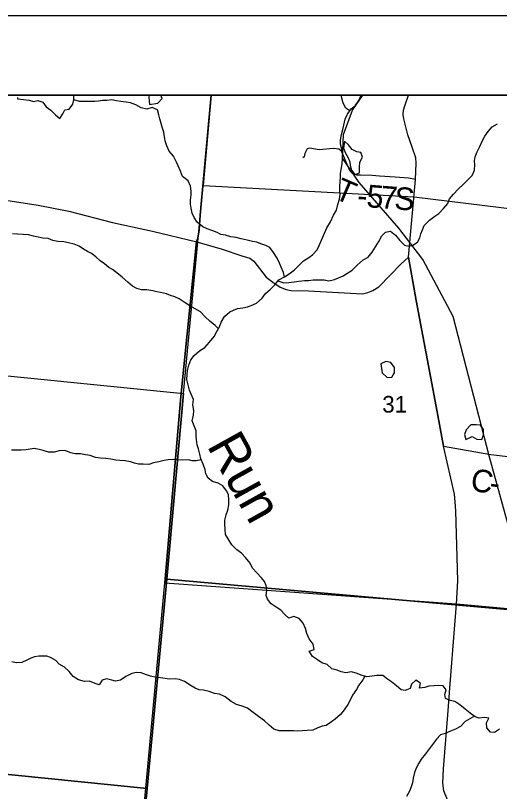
# Model space of a CAD drawing. Extents: x 0 to 42, y 0 to 22.
# Drawn here: x 5.201 to 5.808, y 20.025 to 21 of the extents above; entities that cross this region are included whole.
import ezdxf

# ---------------------------------------------------------------- set-up
doc = ezdxf.new("R2010")
doc.units = 0
for name, color, linetype in [('GM_X_County_Road', 7, 'Continuous'), ('GM_X_County_Road_Text', 7, 'Continuous'), ('GM_X_Minor_Lake', 7, 'Continuous'), ('GM_X_Minor_River', 7, 'Continuous'), ('GM_X_Minor_River_Text', 7, 'Continuous'), ('GM_X_Rail_Line', 7, 'Continuous'), ('GM_X_Section', 7, 'Continuous'), ('GM_X_Section_Text', 7, 'Continuous'), ('GM_X_State_Route', 7, 'Continuous'), ('GM_X_Township', 7, 'Continuous'), ('GM_X_Township_Road', 7, 'Continuous'), ('GM_X_Township_Road_Text', 7, 'Continuous'), ('GM_X_Unincorporated', 7, 'Continuous'), ('SH_Cut_Line', 7, 'Continuous'), ('SH_Data', 7, 'Continuous')]:
    doc.layers.add(name, color=color, linetype=linetype)

msp = doc.modelspace()

# ---------------------------------------------------------------- linework, layer by layer
at = {"layer": 'GM_X_County_Road'}
for points in [[(4.92508, 20.7791), (4.96621, 20.77958), (5.01, 20.78181), (5.03721, 20.78514), (5.05022, 20.78574), (5.0608, 20.78544), (5.15298, 20.77321), (5.22915, 20.76159), (5.26766, 20.75423), (5.32259, 20.74006), (5.37271, 20.72902), (5.42823, 20.71576)], [(5.42823, 20.71576), (5.46008, 20.7063), (5.48513, 20.6981), (5.49512, 20.69495), (5.50005, 20.6912), (5.51546, 20.67106), (5.52375, 20.66493), (5.53294, 20.65866), (5.54065, 20.65585), (5.54679, 20.65445), (5.5687, 20.65392), (5.63655, 20.65042), (5.64321, 20.65182), (5.64952, 20.65463), (5.65706, 20.65918), (5.68476, 20.68733), (5.69425, 20.69612)], [(5.69425, 20.69612), (5.70378, 20.64169), (5.72882, 20.50859), (5.73819, 20.45868)], [(5.73819, 20.45868), (5.79753, 20.4484), (5.85498, 20.44148), (5.9336, 20.43163), (5.95217, 20.4282), (5.97329, 20.42514), (6.00223, 20.42207), (6.02471, 20.42037), (6.04208, 20.4173), (6.08124, 20.40674), (6.10713, 20.40061), (6.13062, 20.39584), (6.15753, 20.39039), (6.17967, 20.38494), (6.19465, 20.38188), (6.21031, 20.372), (6.23075, 20.36109), (6.23994, 20.35428), (6.25016, 20.34338), (6.31395, 20.28772), (6.3502, 20.25715)]]:
    msp.add_lwpolyline(points, dxfattribs=at)
at = {"layer": 'GM_X_Minor_Lake'}
msp.add_line((5.27387, 20.89386), (5.27389, 20.9), dxfattribs=at)
for points in [[(5.36872, 20.9), (5.3683, 20.89733), (5.36897, 20.88832)], [(5.36897, 20.88832), (5.37962, 20.88991), (5.38494, 20.89557), (5.38319, 20.9)], [(5.20324, 20.89701), (5.20329, 20.89542), (5.21067, 20.89463), (5.21805, 20.89347), (5.22315, 20.89194), (5.22864, 20.89306), (5.23507, 20.89114), (5.23921, 20.88506), (5.24506, 20.88087), (5.25109, 20.87517), (5.25638, 20.87079), (5.26018, 20.87646), (5.26285, 20.88138), (5.26815, 20.8825), (5.2729, 20.88874), (5.27387, 20.89386)], [(5.61393, 20.8421), (5.61274, 20.83341), (5.61518, 20.82715), (5.61856, 20.82126), (5.62044, 20.81633), (5.62118, 20.8114), (5.62267, 20.80551), (5.627, 20.80019), (5.63061, 20.80158)], [(5.63061, 20.80158), (5.63288, 20.80245), (5.63252, 20.80908), (5.6333, 20.81553), (5.63635, 20.82215), (5.63429, 20.82803), (5.62937, 20.82881), (5.62333, 20.83167), (5.619, 20.83737), (5.61393, 20.8421)], [(5.67517, 20.5484), (5.67685, 20.55096), (5.67668, 20.5576), (5.67198, 20.56387), (5.66593, 20.56502), (5.65967, 20.56239)], [(5.65967, 20.56239), (5.66114, 20.55082), (5.66737, 20.54511), (5.67324, 20.54547), (5.67517, 20.5484)], [(5.77451, 20.48562), (5.77256, 20.48563), (5.76686, 20.47939), (5.76438, 20.47333), (5.76644, 20.46707), (5.7744, 20.47102)], [(5.7744, 20.47102), (5.78007, 20.4674), (5.78631, 20.46719), (5.78841, 20.47306), (5.78843, 20.47989), (5.78467, 20.48521), (5.77937, 20.4856), (5.77451, 20.48562)]]:
    msp.add_lwpolyline(points, dxfattribs=at)
at = {"layer": 'GM_X_Minor_River'}
for points in [[(5.43203, 20.44882), (5.43054, 20.45546), (5.42885, 20.46059), (5.42793, 20.46703), (5.42775, 20.47196), (5.4274, 20.47803), (5.42496, 20.48448), (5.42271, 20.49056), (5.42406, 20.49776), (5.42446, 20.50382), (5.42354, 20.51065), (5.42432, 20.51728), (5.42131, 20.52431), (5.41906, 20.52924), (5.41757, 20.53588), (5.4157, 20.54271), (5.4161, 20.54897), (5.41687, 20.5537), (5.41822, 20.56052), (5.42108, 20.56715), (5.42508, 20.57282), (5.43172, 20.57849), (5.43835, 20.58283), (5.44424, 20.58944), (5.45032, 20.59643), (5.45375, 20.60287), (5.4568, 20.60892), (5.45909, 20.61479), (5.46328, 20.62179), (5.46992, 20.62765), (5.47466, 20.62991), (5.47939, 20.6316), (5.48602, 20.63252), (5.49189, 20.63402), (5.49663, 20.63571), (5.50345, 20.63853), (5.51047, 20.64496), (5.51466, 20.65082), (5.52073, 20.65554), (5.52624, 20.66158), (5.53137, 20.66782), (5.53838, 20.67159), (5.54445, 20.67536), (5.5509, 20.68046), (5.55584, 20.68518), (5.56229, 20.69161), (5.56893, 20.69594), (5.57367, 20.69915), (5.57937, 20.70558), (5.58185, 20.71088), (5.5849, 20.7175), (5.58757, 20.72337), (5.59177, 20.73321), (5.59614, 20.74059), (5.60015, 20.74891), (5.60376, 20.75535), (5.60568, 20.76254), (5.6076, 20.76917), (5.60837, 20.77523), (5.6082, 20.77997), (5.60803, 20.78528), (5.60843, 20.79154), (5.60864, 20.79646), (5.60903, 20.80158), (5.60981, 20.8065), (5.61078, 20.81351), (5.61118, 20.82015), (5.61158, 20.82659), (5.61065, 20.83209), (5.60878, 20.83816), (5.6088, 20.84347), (5.61015, 20.85029), (5.61187, 20.85692), (5.61303, 20.86241), (5.61475, 20.86961), (5.61762, 20.87623), (5.62237, 20.88285), (5.6273, 20.88643), (5.63187, 20.89305), (5.63464, 20.9)], [(5.62048, 20.88022), (5.61537, 20.88363), (5.61218, 20.88971), (5.61049, 20.89597), (5.60973, 20.9)], [(5.53857, 20.67171), (5.53708, 20.6769), (5.53426, 20.68355), (5.53239, 20.68867), (5.52938, 20.69513), (5.52467, 20.70234), (5.51997, 20.70861), (5.51505, 20.71109), (5.50882, 20.71301), (5.50372, 20.71511), (5.49842, 20.71608), (5.4918, 20.71762), (5.48424, 20.71954), (5.47781, 20.72088), (5.471, 20.72204), (5.46458, 20.72377), (5.45872, 20.72493), (5.4538, 20.72722), (5.44832, 20.72951), (5.44133, 20.732), (5.43604, 20.73429), (5.42887, 20.74019), (5.42511, 20.74627), (5.42267, 20.75158), (5.42136, 20.75784), (5.42062, 20.76296), (5.42064, 20.76789), (5.42123, 20.77471), (5.42144, 20.77945), (5.42051, 20.78571), (5.4177, 20.79216), (5.41053, 20.79749), (5.40809, 20.80432), (5.4049, 20.81116), (5.40302, 20.8159), (5.39907, 20.82312), (5.39361, 20.82939), (5.39079, 20.83623), (5.38854, 20.84268), (5.3878, 20.84742), (5.38707, 20.85349), (5.38501, 20.85956), (5.3837, 20.8643), (5.38202, 20.87037), (5.38071, 20.87531), (5.37884, 20.88138), (5.37242, 20.88424), (5.3656, 20.88237), (5.35841, 20.8841), (5.35199, 20.88772), (5.34519, 20.89021), (5.3397, 20.89117), (5.3329, 20.89214), (5.3276, 20.89292), (5.32174, 20.89408), (5.3153, 20.89334), (5.31, 20.89317), (5.30508, 20.89242), (5.30016, 20.89206), (5.29524, 20.89189), (5.28824, 20.8921), (5.28105, 20.89194), (5.27387, 20.89386)], [(5.53031, 20.66654), (5.53779, 20.66401), (5.54384, 20.66437), (5.55085, 20.6653), (5.55672, 20.66622), (5.56353, 20.66696), (5.56883, 20.66713), (5.5747, 20.66768), (5.58132, 20.66785), (5.58851, 20.66764), (5.59437, 20.66667), (5.60119, 20.66816), (5.60631, 20.67023), (5.61199, 20.67287), (5.61692, 20.67569), (5.62356, 20.67984), (5.62964, 20.68646), (5.63723, 20.69307), (5.64367, 20.69627), (5.64843, 20.7027), (5.6528, 20.70932), (5.65699, 20.71594), (5.6608, 20.72313), (5.66554, 20.72766), (5.67179, 20.72897), (5.67783, 20.72402), (5.68329, 20.71737), (5.68933, 20.71128), (5.69481, 20.70994), (5.69954, 20.71125), (5.70561, 20.71502), (5.70828, 20.7207), (5.70962, 20.72543), (5.71172, 20.73073), (5.71401, 20.73603), (5.72047, 20.74264), (5.7273, 20.74793), (5.73223, 20.75132), (5.73812, 20.75737), (5.74363, 20.7638), (5.74592, 20.76948), (5.75086, 20.77552), (5.75675, 20.78176), (5.7632, 20.78799), (5.76871, 20.79366), (5.7744, 20.79876), (5.77707, 20.80557), (5.77766, 20.81221), (5.7773, 20.81732), (5.77789, 20.82244), (5.78037, 20.82888), (5.78399, 20.8355), (5.78666, 20.84193), (5.79009, 20.84818), (5.79427, 20.85404), (5.7994, 20.86009), (5.80604, 20.86404)], [(5.45551, 20.60635), (5.45132, 20.61046), (5.4449, 20.61598), (5.43887, 20.62149), (5.43302, 20.62777), (5.42623, 20.63158), (5.4198, 20.63521), (5.41244, 20.63959), (5.40621, 20.64378), (5.40092, 20.64645), (5.39544, 20.64817), (5.39015, 20.65028), (5.38296, 20.65201), (5.37805, 20.65259), (5.37313, 20.65412), (5.36576, 20.6551), (5.35913, 20.65531), (5.3529, 20.65684), (5.34761, 20.65989), (5.34157, 20.66484), (5.33478, 20.67112), (5.32987, 20.67493), (5.3227, 20.68064), (5.31779, 20.68312), (5.31232, 20.68787), (5.30704, 20.69168), (5.30138, 20.69682), (5.29609, 20.70082), (5.29099, 20.70349), (5.2859, 20.70654), (5.2808, 20.70997), (5.27419, 20.71264), (5.26738, 20.71418), (5.26152, 20.71553), (5.25395, 20.71612), (5.24771, 20.71728), (5.24185, 20.71957), (5.23504, 20.72035), (5.22899, 20.72132), (5.22351, 20.72285), (5.21689, 20.72439), (5.21046, 20.7246), (5.20327, 20.72539), (5.19703, 20.72578)], [(5.43378, 20.44182), (5.42765, 20.44049), (5.42273, 20.44051), (5.41781, 20.44148), (5.41081, 20.44131), (5.40438, 20.44152), (5.3987, 20.44211), (5.39246, 20.44156), (5.38734, 20.44082), (5.3809, 20.43913), (5.37409, 20.43801), (5.36803, 20.43576), (5.36121, 20.43597), (5.35535, 20.43637), (5.35006, 20.43752), (5.34495, 20.43906), (5.33852, 20.44022), (5.3319, 20.44081), (5.3268, 20.44139), (5.32056, 20.44236), (5.31394, 20.44314), (5.30732, 20.44354), (5.30107, 20.44451), (5.29446, 20.44699), (5.28841, 20.44796), (5.28217, 20.44912), (5.27555, 20.44914), (5.27006, 20.4503), (5.26251, 20.45354), (5.25569, 20.45281), (5.24944, 20.45131), (5.24225, 20.45114), (5.23545, 20.45325), (5.23053, 20.45441), (5.22429, 20.45575), (5.21918, 20.45501), (5.21407, 20.45408), (5.20782, 20.45372), (5.20271, 20.45374), (5.19571, 20.45395)], [(5.80851, 20.10312), (5.80226, 20.09897), (5.79734, 20.09917), (5.79263, 20.10469), (5.79208, 20.11095), (5.79513, 20.11681), (5.78926, 20.11778), (5.78302, 20.11685), (5.7781, 20.11876), (5.77169, 20.12334), (5.76546, 20.12848), (5.75885, 20.13381), (5.75262, 20.138), (5.74676, 20.13934), (5.74091, 20.14164), (5.73998, 20.14657), (5.7417, 20.15263), (5.73793, 20.15739), (5.73169, 20.15816), (5.72639, 20.1578), (5.71996, 20.15725), (5.71484, 20.15556), (5.70803, 20.15464), (5.70937, 20.16108), (5.70333, 20.16451), (5.69783, 20.15979), (5.69629, 20.15411), (5.69004, 20.15166), (5.68512, 20.15263), (5.67909, 20.15777), (5.67305, 20.16253), (5.66795, 20.16577), (5.66191, 20.17053), (5.65434, 20.17074), (5.64866, 20.16981), (5.64204, 20.16889), (5.63467, 20.17118), (5.62975, 20.17291), (5.62257, 20.17521), (5.61575, 20.1739), (5.6097, 20.17506), (5.60479, 20.17716), (5.59817, 20.17908), (5.59195, 20.18441), (5.58552, 20.18651), (5.57986, 20.19013), (5.57363, 20.19451), (5.56949, 20.20097), (5.57574, 20.20342), (5.57463, 20.20987), (5.56935, 20.21671), (5.56673, 20.22316), (5.56486, 20.22981), (5.56204, 20.23626), (5.55695, 20.24215), (5.55015, 20.24464), (5.54409, 20.24258), (5.53899, 20.24733), (5.53409, 20.25285), (5.52824, 20.25628), (5.52182, 20.26047), (5.5173, 20.26636), (5.51561, 20.27111), (5.51639, 20.27755), (5.51566, 20.28381), (5.51321, 20.28856), (5.50982, 20.29349), (5.50398, 20.29977), (5.49851, 20.30567), (5.49532, 20.31155), (5.48967, 20.31878), (5.48439, 20.32448), (5.47854, 20.32867), (5.4725, 20.33495), (5.46761, 20.34217), (5.4646, 20.34786), (5.46406, 20.35431), (5.4637, 20.36057), (5.46372, 20.36588), (5.46544, 20.37269), (5.46735, 20.37819), (5.4687, 20.38501), (5.46854, 20.39145), (5.46818, 20.3979), (5.46574, 20.40265), (5.46103, 20.40892), (5.45517, 20.41235), (5.44818, 20.41446), (5.44271, 20.41846), (5.43989, 20.42415), (5.43896, 20.42889), (5.43652, 20.43611), (5.43333, 20.44275), (5.43203, 20.44882)], [(5.63925, 20.16975), (5.63673, 20.16511), (5.63178, 20.1583), (5.62874, 20.15319), (5.62379, 20.146), (5.62112, 20.13976), (5.61826, 20.13408), (5.61351, 20.12746), (5.60876, 20.1216), (5.60212, 20.11555), (5.59737, 20.11215), (5.59074, 20.10781), (5.58581, 20.10688), (5.58051, 20.10481), (5.57406, 20.1018), (5.56687, 20.10164), (5.56082, 20.10109), (5.55476, 20.10073), (5.54984, 20.10093), (5.54435, 20.10095), (5.53792, 20.10116), (5.53187, 20.10099), (5.52506, 20.10329), (5.5194, 20.10805), (5.51337, 20.11375), (5.50601, 20.1189), (5.49902, 20.12404), (5.49204, 20.12937), (5.48524, 20.13224), (5.47824, 20.13416), (5.47144, 20.13778), (5.4639, 20.14387), (5.4571, 20.14711), (5.45048, 20.14808), (5.44386, 20.15038), (5.43687, 20.15211), (5.43138, 20.1527), (5.42628, 20.1548), (5.42118, 20.15766), (5.41287, 20.16318), (5.40645, 20.16567), (5.40115, 20.16626), (5.39359, 20.16609), (5.38848, 20.16668), (5.38262, 20.16745), (5.37751, 20.16823), (5.37032, 20.16958), (5.36503, 20.17149), (5.35842, 20.17379), (5.35255, 20.17437), (5.34668, 20.17307), (5.3391, 20.1693), (5.33246, 20.16458), (5.32641, 20.16346), (5.32149, 20.16481), (5.31506, 20.16653), (5.30938, 20.16466), (5.30577, 20.15898), (5.30066, 20.1607), (5.29348, 20.16338), (5.28724, 20.16302), (5.27986, 20.16513), (5.27326, 20.16932), (5.26817, 20.17578), (5.26213, 20.18092), (5.25571, 20.18474), (5.25119, 20.18949), (5.24477, 20.1933), (5.23985, 20.19484), (5.23493, 20.19504), (5.23001, 20.19468), (5.22453, 20.19394), (5.21979, 20.19244), (5.21486, 20.18999), (5.20861, 20.18678), (5.20142, 20.18662), (5.19593, 20.18758)], [(5.77704, 20.11952), (5.77109, 20.11594), (5.7654, 20.11274), (5.75971, 20.1065), (5.75345, 20.10311), (5.74682, 20.10048), (5.74038, 20.09784), (5.73432, 20.09597), (5.72957, 20.09048), (5.72424, 20.08387), (5.72082, 20.07895), (5.7155, 20.07195), (5.70999, 20.06552), (5.70713, 20.0606), (5.70389, 20.05398), (5.70179, 20.04849), (5.70026, 20.04148), (5.6991, 20.03579), (5.69757, 20.03068), (5.69566, 20.02519), (5.69166, 20.01837)]]:
    msp.add_lwpolyline(points, dxfattribs=at)
at = {"layer": 'GM_X_Rail_Line'}
msp.add_lwpolyline([(6.10315, 19.49709), (6.04586, 19.73784), (6.01388, 19.80311), (5.92253, 19.98674), (5.79552, 20.44655), (5.75032, 20.62172), (5.71211, 20.6935), (5.68193, 20.73295), (5.63212, 20.79017), (5.61125, 20.82076), (5.61242, 20.85061), (5.62392, 20.88088), (5.63701, 20.9)], dxfattribs=at)
at = {"layer": 'GM_X_Section'}
for points in [[(5.43648, 20.78657), (5.70147, 20.772), (5.96096, 20.7402), (5.92179, 20.24451), (5.39068, 20.29146), (5.41168, 20.525)], [(4.90691, 20.57553), (5.41168, 20.525), (5.39068, 20.29146), (5.36588, 20.02875), (4.86433, 20.0791)], [(5.92179, 20.24451), (6.00854, 20.23801), (5.96521, 19.74271), (5.34375, 19.79124), (5.36588, 20.02875), (5.39068, 20.29146)], [(5.36588, 20.02875), (5.34375, 19.79124), (5.32103, 19.54312), (4.82175, 19.58796), (4.86433, 20.0791)]]:
    msp.add_lwpolyline(points, close=True, dxfattribs=at)
at = {"layer": 'GM_X_State_Route'}
for points in [[(5.69425, 20.69612), (5.70317, 20.79401), (5.70405, 20.8144), (5.70335, 20.82108), (5.6987, 20.83438), (5.69324, 20.85), (5.68822, 20.87001), (5.68768, 20.87579), (5.688, 20.88125), (5.6895, 20.8866), (5.69429, 20.9)], [(5.73819, 20.45868), (5.72882, 20.50859), (5.70378, 20.64169), (5.69425, 20.69612)], [(5.74885, 20.00074), (5.73864, 20.02572), (5.7375, 20.03525), (5.73818, 20.05319), (5.74375, 20.12132), (5.74646, 20.16024), (5.75219, 20.22873), (5.75451, 20.26039), (5.75611, 20.28937), (5.75518, 20.3191), (5.75371, 20.37772), (5.75298, 20.38867), (5.75203, 20.39828), (5.73819, 20.45868)]]:
    msp.add_lwpolyline(points, dxfattribs=at)
at = {"layer": 'GM_X_Township'}
msp.add_lwpolyline([(5.14624, 17.76794), (5.1674, 18.00102), (5.17029, 18.01018), (5.19596, 18.27109), (5.23598, 18.67597), (5.24802, 18.79207), (5.25291, 18.82566), (5.25334, 18.82864), (5.25368, 18.83198), (5.25833, 18.87833), (5.2718, 19.04643), (5.3216, 19.54433), (5.32553, 19.6128), (5.332, 19.68245), (5.33749, 19.74156), (5.35499, 19.92984), (5.38817, 20.287), (5.7544, 20.26066), (6.25694, 20.21504), (6.30624, 20.21096), (6.44864, 20.19642)], dxfattribs=at)
at = {"layer": 'GM_X_Township_Road'}
msp.add_line((5.43893, 20.81514), (5.44677, 20.9), dxfattribs=at)
for points in [[(4.60887, 19.60735), (4.61368, 19.60698), (4.61855, 19.6065), (4.65033, 19.6034), (4.81946, 19.58526), (5.3216, 19.54433), (5.32553, 19.6128), (5.332, 19.68245), (5.33749, 19.74156), (5.35499, 19.92984), (5.38817, 20.287), (5.40834, 20.52112), (5.42813, 20.71602), (5.42978, 20.72026), (5.43118, 20.73056), (5.43171, 20.7371), (5.4327, 20.74917), (5.44663, 20.9), (2.33491, 20.9)], [(5.70317, 20.79401), (5.69439, 20.79542), (5.6775, 20.79674), (5.65789, 20.79827), (5.64863, 20.79904), (5.63392, 20.79929), (5.62929, 20.79955), (5.62438, 20.80108), (5.62111, 20.8044), (5.61703, 20.81258), (5.61267, 20.82356), (5.61022, 20.82943), (5.60695, 20.83199), (5.59986, 20.83275), (5.58188, 20.83122), (5.57044, 20.83326), (5.56717, 20.8325), (5.56417, 20.82662), (5.56336, 20.82254), (5.56172, 20.821)], [(5.42823, 20.71576), (5.42988, 20.71999), (5.43129, 20.7303), (5.43182, 20.73684), (5.43281, 20.74891), (5.43893, 20.81514)]]:
    msp.add_lwpolyline(points, dxfattribs=at)
msp.add_lwpolyline([(8.604, 20.9), (5.44663, 20.9), (5.4327, 20.74917), (5.43171, 20.7371), (5.43118, 20.73056), (5.42978, 20.72026), (5.42813, 20.71602), (5.40834, 20.52112), (5.38817, 20.287), (5.7544, 20.26066), (6.25694, 20.21504), (6.30624, 20.21096), (6.44864, 20.19642), (6.46255, 20.19541), (6.50517, 20.19232), (6.97769, 20.15098), (7.46606, 20.1144), (7.51155, 20.10827), (8.15853, 20.05855), (8.5294, 20.03351), (8.55155, 20.24789), (8.57059, 20.47391), (8.6039, 20.89865)], close=True, dxfattribs=at)
at = {"layer": 'GM_X_Unincorporated'}
for points in [[(5.44638, 20.9), (4.93455, 20.9), (4.90691, 20.57553), (5.41168, 20.525), (5.43648, 20.78657)], [(5.9752, 20.9), (5.44638, 20.9), (5.43648, 20.78657), (5.70147, 20.772), (5.96096, 20.7402)]]:
    msp.add_lwpolyline(points, close=True, dxfattribs=at)
at = {"layer": 'SH_Cut_Line'}
msp.add_lwpolyline([(8.604, 20.9), (2.1, 20.9), (2.1, 14.1)], dxfattribs=at)
at = {"layer": 'SH_Data'}
for p, q in [((2, 21), (9, 21)), ((2.1, 20.9), (8.9, 20.9))]:
    msp.add_line(p, q, dxfattribs=at)

# ---------------------------------------------------------------- texts
at = {"layer": 'GM_X_County_Road_Text'}
for s, rotation, p in [('C', 350.62237, (5.77093, 20.40325)), ('-', 352.29446, (5.79484, 20.39932))]:
    msp.add_text(s, height=0.02841, rotation=rotation, dxfattribs=at).set_placement(p)
at = {"layer": 'GM_X_Minor_River_Text'}
msp.add_text('Run', height=0.047342, rotation=299.02309, dxfattribs=at).set_placement((5.44033, 20.45954))
at = {"layer": 'GM_X_Section_Text'}
msp.add_text('31', height=0.020928, rotation=0.00001, dxfattribs=at).set_placement((5.66126, 20.501))
at = {"layer": 'GM_X_Township_Road_Text'}
for s, rotation, p in [('T', 336.84017, (5.59938, 20.77069)), ('5', 355.2783, (5.64078, 20.75931)), ('7', 355.66752, (5.6583, 20.75786)), ('S', 355.71492, (5.67563, 20.75654)), ('-', 357.01018, (5.62946, 20.75989))]:
    msp.add_text(s, height=0.02841, rotation=rotation, dxfattribs=at).set_placement(p)

doc.saveas('drawing.dxf')
